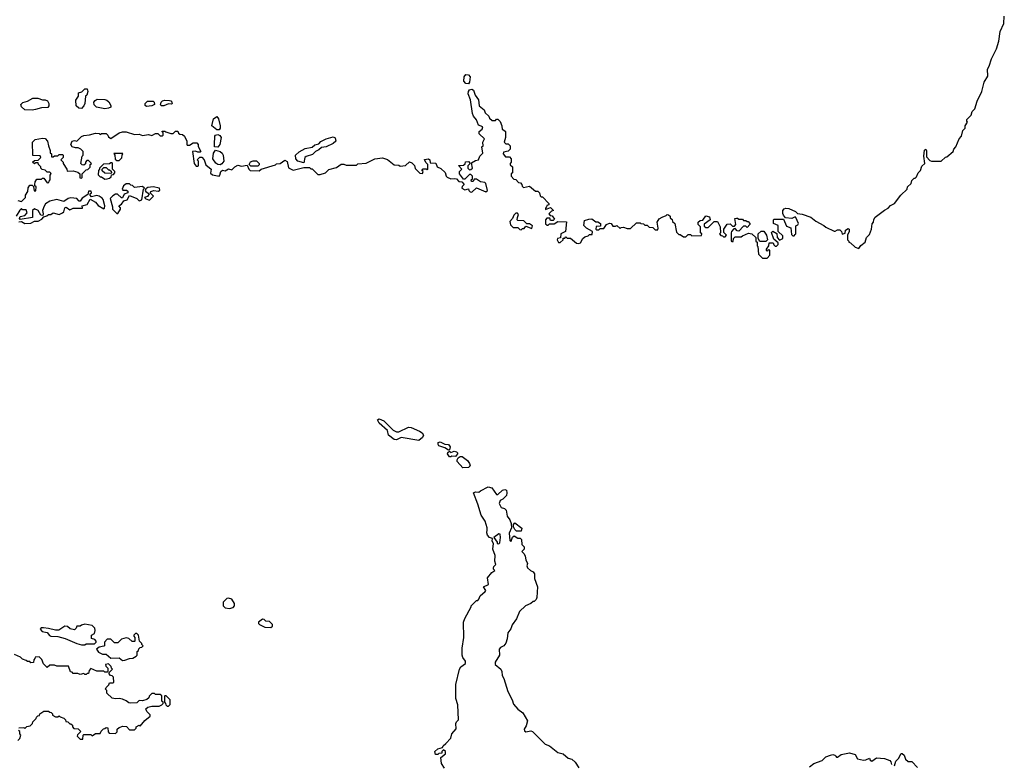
# Model space of a CAD drawing. Extents: x 2386423 to 2568864, y 578392 to 761999.
# Tile 438 of 454: x 2515270 to 2523642, y 725307 to 731636. Entities that reach past the tile are written whole.
import ezdxf

# ---------------------------------------------------------------- set-up
doc = ezdxf.new("R2010")
doc.units = 0

msp = doc.modelspace()

# ---------------------------------------------------------------- linework, layer by layer
at = {"layer": '0CON05XD'}
for points in [[(2522973.9, 730536.1), (2522982, 730525), (2522982, 730472), (2523010.5, 730440.5), (2523024.4, 730434.4), (2523107, 730433), (2523141.7, 730468.3), (2523155, 730470), (2523207.5, 730515), (2523213, 730537), (2523230, 730555), (2523260, 730625), (2523277.5, 730645), (2523290, 730695), (2523310, 730715), (2523310, 730735), (2523330, 730765), (2523323, 730773), (2523323, 730787), (2523360, 730825), (2523370, 730855), (2523391.7, 730878.3), (2523412.5, 730945), (2523452.5, 731025), (2523472.5, 731105), (2523502.5, 731155), (2523500, 731215), (2523515, 731240), (2523532.5, 731305), (2523575, 731390), (2523596.2, 731455), (2523607.5, 731535), (2523637.5, 731605), (2523642.5, 731665)], [(2519085, 731090), (2519064.2, 731094.2), (2519048, 731115), (2519049.7, 731150.3), (2519065, 731170), (2519087.6, 731167.6), (2519099.7, 731149.7), (2519094.1, 731105.9), (2519085, 731090)], [(2515795, 730882.5), (2515773.3, 730883.3), (2515750, 730905), (2515748.3, 730951.7), (2515770, 730985), (2515770, 731015), (2515797, 731023), (2515825, 731050), (2515845, 731050), (2515850, 731025), (2515840, 730995), (2515830, 730985), (2515823.3, 730925), (2515816.2, 730903.8), (2515795, 730882.5)], [(2517100, 730385), (2517125, 730400), (2517155, 730390), (2517205, 730400), (2517217.5, 730365), (2517230, 730355), (2517305, 730352.5), (2517323, 730367), (2517445, 730402.5), (2517455, 730410), (2517485, 730413.3), (2517525, 730442.5), (2517545, 730430), (2517557, 730377), (2517595, 730357.5), (2517685, 730380), (2517735, 730380), (2517745, 730370), (2517758.3, 730368.3), (2517805, 730320), (2517825, 730320), (2517870, 730335), (2517898.3, 730361.7), (2517965, 730380), (2518003, 730407), (2518025, 730407.5), (2518045, 730400), (2518135, 730400), (2518145, 730410), (2518215, 730417.5), (2518290, 730455), (2518355, 730462.5), (2518398.3, 730448.3), (2518453, 730403), (2518495, 730400), (2518505, 730390), (2518551.7, 730398.3), (2518585, 730427.5), (2518605, 730420), (2518628.3, 730398.3), (2518631.7, 730371.7), (2518671.7, 730331.7), (2518695, 730330), (2518700, 730345), (2518690, 730355), (2518701.7, 730368.3), (2518725, 730370), (2518735, 730360), (2518740, 730365), (2518740, 730405), (2518723, 730423), (2518712.5, 730447.5), (2518745, 730452.5), (2518756.7, 730445), (2518760, 730420), (2518807.5, 730417.5), (2518820, 730385), (2518852.3, 730372.3), (2518888, 730338), (2518896.7, 730305), (2518905, 730296.7), (2518935, 730283.3), (2518965, 730287.5), (2518985, 730282.5), (2519005, 730260), (2519028.3, 730258.3), (2519050, 730235), (2519031.7, 730218.3), (2519030, 730205), (2519055, 730190), (2519085, 730200), (2519090, 730185), (2519101.7, 730171.7), (2519115, 730170), (2519155, 730207.5), (2519235, 730172.5), (2519247.5, 730185), (2519232.5, 730245), (2519225, 730252.5), (2519188.3, 730258.3), (2519155, 730280), (2519135, 730280), (2519125, 730260), (2519111.7, 730261.7), (2519110, 730275), (2519120, 730285), (2519120, 730305), (2519105, 730320), (2519095, 730320), (2519055, 730280), (2519045, 730280), (2519010, 730325), (2519010, 730345), (2519030, 730365), (2519001.7, 730398.3), (2519045, 730400), (2519058.3, 730411.7), (2519061.7, 730428.3), (2519085, 730430), (2519100, 730415), (2519080, 730395), (2519080, 730375), (2519095, 730360), (2519107, 730363), (2519120, 730375), (2519111.7, 730418.3), (2519145, 730440), (2519170, 730445), (2519183, 730477), (2519207, 730503), (2519200, 730555), (2519210, 730565), (2519207.5, 730595), (2519222.5, 730625), (2519177, 730667), (2519177.5, 730685), (2519203.6, 730706.4), (2519207.5, 730725), (2519170.8, 730740.8), (2519155.7, 730785.7), (2519130, 730815), (2519120.3, 730840.3), (2519103.8, 730955), (2519084.2, 731005), (2519085.8, 731025), (2519095, 731038.8), (2519115, 731046.7), (2519127.5, 731037.5), (2519143.9, 730993.9), (2519172.5, 730955), (2519177.5, 730905), (2519218.8, 730868.8), (2519227.5, 730845), (2519260, 730815), (2519265, 730800), (2519288.3, 730778.3), (2519315, 730780), (2519325, 730790), (2519335, 730790), (2519355, 730770), (2519370, 730735), (2519371.7, 730701.7), (2519385, 730700), (2519400, 730685), (2519400, 730635), (2519390, 730595), (2519405, 730580), (2519425, 730580), (2519435, 730570), (2519440, 730565), (2519440, 730535), (2519425, 730520), (2519385, 730510), (2519382.5, 730495), (2519401.7, 730471.7), (2519435, 730470), (2519450, 730455), (2519450, 730425), (2519440, 730415), (2519441.7, 730401.7), (2519460, 730385), (2519460, 730335), (2519450, 730325), (2519450, 730305), (2519471.7, 730281.7), (2519488.3, 730278.3), (2519511.7, 730251.7), (2519528.3, 730248.3), (2519540, 730235), (2519541.7, 730221.7), (2519555, 730210), (2519605, 730220), (2519655, 730180), (2519675, 730180), (2519690, 730165), (2519695, 730140), (2519705, 730130), (2519715, 730130), (2519770, 730075), (2519768.3, 730061.7), (2519751.7, 730058.3), (2519750, 730045), (2519740, 730035), (2519741.7, 730021.7), (2519785, 730040), (2519810, 730015), (2519791.7, 730008.3), (2519770, 729985), (2519781.7, 729971.7), (2519798.3, 729968.3), (2519818.3, 729941.7), (2519805, 729930), (2519785, 729930), (2519778.3, 729948.3), (2519751.7, 729948.3), (2519740, 729935), (2519741.7, 729901.7), (2519755, 729890), (2519765, 729890), (2519775, 729900), (2519815, 729900), (2519845, 729920), (2519918.3, 729918.3), (2519912.5, 729835), (2519872.5, 729815), (2519867.5, 729782.5), (2519843.3, 729776.7), (2519840, 729765), (2519853, 729743), (2519865, 729742.5), (2519890, 729765), (2519891.7, 729778.3), (2519905, 729780), (2519915, 729790), (2519925, 729780), (2519955, 729780), (2520005, 729737.5), (2520025, 729732.5), (2520039.3, 729740.7), (2520057.5, 729775), (2520075, 729790), (2520105, 729800), (2520115, 729810), (2520138.3, 729811.7), (2520140, 729835), (2520090, 729865), (2520068.3, 729888.3), (2520071.7, 729928.3), (2520108.3, 729941.7), (2520135, 729942.5), (2520168.3, 729918.3), (2520187, 729917), (2520210, 729905), (2520208.3, 729881.7), (2520171.7, 729878.3), (2520170, 729855), (2520175, 729850), (2520195, 729850), (2520205, 729860), (2520238.3, 729861.7), (2520260, 729895), (2520285, 729907.5), (2520300, 729905), (2520315, 729880), (2520335, 729880), (2520348.3, 729888.3), (2520375, 729860), (2520385, 729870), (2520405, 729872.5), (2520435, 729860), (2520465, 729860), (2520515, 729910), (2520545, 729910), (2520553, 729903), (2520575, 729900), (2520585, 729890), (2520605, 729890), (2520623, 729873), (2520655, 729870), (2520675, 729850), (2520695, 729850), (2520700, 729865), (2520690, 729915), (2520707, 729943), (2520733.3, 729956.7), (2520768.3, 729971.7), (2520775, 729980), (2520788.3, 729978.3), (2520800, 729965), (2520801.7, 729951.7), (2520818.3, 729938.3), (2520821.7, 729921.7), (2520840, 729905), (2520855, 729830), (2520875, 729810), (2520885, 729810), (2520915, 729790), (2520935, 729790), (2520955, 729810), (2520975, 729810), (2520985, 729800), (2521068.3, 729801.7), (2521070, 729815), (2521060, 729825), (2521060, 729875), (2521040, 729895), (2521040, 729915), (2521055, 729930), (2521078.3, 729931.7), (2521105, 729970), (2521135, 729960), (2521140, 729935), (2521091.7, 729898.3), (2521091.7, 729881.7), (2521105, 729870), (2521125, 729870), (2521175, 729920), (2521205, 729920), (2521227.5, 729875), (2521230, 729825), (2521220, 729815), (2521231.7, 729801.7), (2521245, 729800), (2521255, 729790), (2521268.3, 729791.7), (2521280, 729805), (2521258.3, 729828.3), (2521257.5, 729855), (2521285, 729897.5), (2521311.7, 729901.7), (2521331.7, 729881.7), (2521348.3, 729881.7), (2521360, 729895), (2521350, 729945), (2521365, 729950), (2521375, 729950), (2521385, 729940), (2521415, 729940), (2521425, 729930), (2521445, 729930), (2521455, 729920), (2521465, 729920), (2521480, 729905), (2521480, 729895), (2521455, 729870), (2521445, 729880), (2521425, 729880), (2521385, 729840), (2521371.7, 729841.7), (2521355, 729860), (2521341.7, 729858.3), (2521323, 729837), (2521320, 729825), (2521320, 729755), (2521325, 729750), (2521338.3, 729751.7), (2521340, 729775), (2521355, 729790), (2521405, 729790), (2521415, 729800), (2521468.3, 729821.7), (2521497, 729817), (2521530, 729785), (2521530, 729755), (2521540, 729745), (2521540, 729715), (2521547.5, 729707.5), (2521553, 729643), (2521585, 729610), (2521625, 729610), (2521650, 729635), (2521648.3, 729678.3), (2521635, 729680), (2521625, 729670), (2521620, 729675), (2521620, 729685), (2521640, 729715), (2521641.7, 729738.3), (2521678.3, 729738.3), (2521681.7, 729721.7), (2521695, 729710), (2521705, 729710), (2521720, 729725), (2521718.3, 729738.3), (2521681.7, 729771.7), (2521661.7, 729828.3), (2521675, 729837.5), (2521708.3, 729818.3), (2521710, 729785), (2521731.7, 729761.7), (2521760, 729775), (2521758.3, 729798.3), (2521720, 729835), (2521718.3, 729888.3), (2521680, 729905), (2521680, 729935), (2521685, 729940), (2521765, 729940), (2521790.7, 729880.7), (2521828.3, 729868.3), (2521831.7, 729811.7), (2521845, 729800), (2521855, 729800), (2521865, 729810), (2521870, 729815), (2521870, 729885), (2521886.4, 729893.6), (2521892.5, 729905), (2521870, 729955), (2521865, 729960), (2521835, 729947.5), (2521783, 729953), (2521763.8, 729973.8), (2521758.8, 729988.8), (2521760, 730015), (2521770.6, 730029.4), (2521785, 730034.2), (2521811.2, 730031.2), (2521867, 730007), (2521885, 729990), (2521925, 729982.5), (2521997, 729957), (2522040, 729925), (2522108.3, 729888.3), (2522125, 729872.5), (2522195, 729837.5), (2522205, 729837.5), (2522225, 729851.2), (2522245, 729850), (2522257.5, 729835), (2522263, 729813), (2522288.3, 729821.7), (2522291.7, 729848.3), (2522315, 729862.5), (2522322.5, 729855), (2522323, 729837), (2522310, 729805), (2522310, 729765), (2522320, 729755), (2522320, 729745), (2522335, 729740), (2522375, 729702.5), (2522405, 729690), (2522423.6, 729716.4), (2522460, 729745), (2522470, 729785), (2522495, 729810), (2522512.5, 729855), (2522518.3, 729901.7), (2522530, 729915), (2522533, 729937), (2522543.6, 729956.4), (2522625, 730017.5), (2522656.1, 730033.9), (2522675, 730057.5), (2522710, 730075), (2522762.5, 730145), (2522817.5, 730195), (2522820, 730215), (2522850, 730245), (2522855, 730270), (2522875, 730290), (2522885, 730290), (2522895, 730300), (2522910, 730335), (2522930, 730355), (2522940, 730390), (2522967, 730413), (2522958.8, 730475), (2522963.2, 730526.8), (2522973.9, 730536.1)], [(2515375, 730866.7), (2515315, 730871.2), (2515284.2, 730894.2), (2515280, 730915), (2515297.3, 730932.7), (2515335.9, 730944.1), (2515380.7, 730969.3), (2515425, 730970), (2515465, 730953.8), (2515486.4, 730956.4), (2515506.4, 730946.4), (2515517.5, 730925), (2515517.5, 730905), (2515509.3, 730890.7), (2515455, 730888), (2515405, 730873.3), (2515375, 730866.7)], [(2515995, 730880), (2515922.3, 730892.3), (2515902, 730912), (2515900, 730935), (2515910.5, 730949.5), (2515929.3, 730960.7), (2515995, 730958), (2516012, 730952), (2516028.3, 730938.3), (2516046.4, 730906.4), (2516046.4, 730893.6), (2516025, 730883.3), (2515995, 730880)], [(2516348.3, 730898.3), (2516336.7, 730906.7), (2516338, 730925), (2516355.8, 730944.2), (2516403.9, 730943.9), (2516413.3, 730935), (2516417.5, 730915), (2516395, 730903.8), (2516348.3, 730898.3)], [(2516495, 730903.3), (2516473.8, 730903.8), (2516467.5, 730915), (2516473.8, 730935), (2516485, 730946), (2516505, 730952), (2516545, 730948.8), (2516555.8, 730945.8), (2516563.3, 730935), (2516566.2, 730925), (2516560.7, 730919.3), (2516535, 730920), (2516495, 730903.3)], [(2516965, 730700), (2516945, 730700.8), (2516903.8, 730735), (2516919.2, 730795), (2516945, 730812.5), (2516959.5, 730795), (2516975.6, 730735), (2516975.6, 730714.4), (2516965, 730700)], [(2515255, 730100), (2515285, 730090), (2515320, 730125), (2515320, 730145), (2515340, 730175), (2515343, 730207), (2515355, 730230), (2515375, 730230), (2515388.3, 730218.3), (2515391.7, 730181.7), (2515408.3, 730181.7), (2515410, 730215), (2515400, 730225), (2515400, 730235), (2515403, 730257), (2515415, 730280), (2515455, 730280), (2515465, 730290), (2515475, 730290), (2515505, 730250), (2515518.3, 730251.7), (2515520, 730265), (2515530, 730275), (2515530, 730315), (2515538.3, 730328.3), (2515525, 730340), (2515505, 730340), (2515487, 730357), (2515461.7, 730361.7), (2515450, 730375), (2515450, 730385), (2515430, 730405), (2515428.3, 730418.3), (2515405, 730420), (2515395, 730410), (2515380, 730425), (2515395, 730440), (2515428.3, 730441.7), (2515450, 730465), (2515445, 730480), (2515381.7, 730481.7), (2515380, 730595), (2515403, 730617), (2515465, 730630), (2515486.1, 730626.1), (2515507.5, 730605), (2515513.9, 730563.9), (2515530, 730525), (2515530, 730505), (2515540, 730495), (2515541.7, 730471.7), (2515555, 730470), (2515565, 730480), (2515595, 730480), (2515605, 730490), (2515635, 730490), (2515640, 730485), (2515640, 730465), (2515620, 730445), (2515640, 730425), (2515640, 730415), (2515670, 730365), (2515675, 730350), (2515725, 730352.5), (2515765, 730340), (2515780, 730325), (2515781.7, 730291.7), (2515795, 730290), (2515800, 730295), (2515800, 730325), (2515835, 730360), (2515848.3, 730361.7), (2515868.3, 730381.7), (2515870, 730405), (2515880, 730415), (2515855, 730440), (2515841.7, 730438.3), (2515830, 730425), (2515828.3, 730411.7), (2515815, 730400), (2515801.7, 730401.7), (2515790, 730415), (2515800, 730475), (2515810, 730485), (2515810, 730515), (2515790, 730535), (2515767, 730547), (2515745, 730546.7), (2515716.4, 730556.4), (2515706.2, 730575), (2515717.5, 730602.5), (2515735, 730608.8), (2515757, 730603), (2515795, 730642.5), (2515815, 730653.3), (2515865, 730657.5), (2515915, 730672.5), (2515945, 730670), (2515955, 730660), (2515965, 730670), (2516005, 730670), (2516020, 730655), (2516025, 730640), (2516045, 730627.5), (2516116.4, 730673.6), (2516145, 730683.3), (2516175, 730683.3), (2516245, 730660), (2516285, 730662.5), (2516315, 730652.5), (2516365, 730660), (2516395, 730652.5), (2516425, 730670), (2516445, 730670), (2516465, 730650), (2516485, 730650), (2516490, 730655), (2516490, 730675), (2516480, 730685), (2516485, 730690), (2516505, 730690), (2516512.5, 730682.5), (2516555, 730670), (2516575, 730670), (2516595, 730690), (2516615, 730690), (2516621.7, 730671.7), (2516633, 730663), (2516655, 730660), (2516670, 730645), (2516690, 730605), (2516690, 730575), (2516695, 730570), (2516715, 730570), (2516745, 730590), (2516775, 730590), (2516787.5, 730575), (2516788.3, 730558.3), (2516810, 730515), (2516805, 730510), (2516785, 730510), (2516765, 730520), (2516740, 730515), (2516753, 730413), (2516771.7, 730391.7), (2516785, 730390), (2516790, 730395), (2516790, 730435), (2516780, 730445), (2516801.7, 730468.3), (2516818.3, 730468.3), (2516840, 730445), (2516851.7, 730401.7), (2516897, 730367), (2516892.5, 730332.5), (2516908.3, 730318.3), (2516965, 730307.5), (2516972.5, 730315), (2516980, 730345), (2516993.9, 730356.1), (2517017, 730353), (2517045, 730370), (2517075, 730360), (2517100, 730385)], [(2516955, 730554), (2516926.7, 730556.7), (2516925.8, 730575), (2516928.8, 730645), (2516935.8, 730654.2), (2516955, 730660), (2516971.4, 730651.4), (2516982, 730635), (2516972, 730575), (2516955, 730554)], [(2517685, 730420), (2517635, 730434.3), (2517619.4, 730455), (2517616.4, 730483.6), (2517645.9, 730514.1), (2517697.5, 730542.5), (2517757.7, 730552.3), (2517778.8, 730571.2), (2517815, 730581.2), (2517829.7, 730600.3), (2517875, 730624.3), (2517935, 730640), (2517951.7, 730631.7), (2517958.8, 730605), (2517935.8, 730584.2), (2517875, 730556), (2517835, 730551.2), (2517815, 730528.8), (2517785, 730516.7), (2517759.7, 730490.3), (2517705, 730474), (2517696, 730465), (2517685, 730420)], [(2516975, 730403.8), (2516955, 730406), (2516937, 730417), (2516913, 730453), (2516917.7, 730502.3), (2516933.6, 730526.4), (2516975.7, 730515.7), (2516992.5, 730502.5), (2517001.2, 730485), (2517007, 730433), (2516990, 730410), (2516975, 730403.8)], [(2515995, 730280), (2516015, 730282.5), (2516035, 730290), (2516048.3, 730301.7), (2516051.7, 730318.3), (2516068.3, 730321.7), (2516080, 730335), (2516080, 730345), (2516060, 730365), (2516060, 730415), (2516055, 730420), (2516045, 730420), (2516035, 730410), (2515981.7, 730408.3), (2515950, 730375), (2515950, 730365), (2515940, 730355), (2515938.3, 730318.3), (2515955, 730300), (2515965, 730300), (2515995, 730280)], [(2516115, 730440), (2516138.3, 730461.7), (2516140, 730485), (2516148.3, 730498.3), (2516071.7, 730498.3), (2516080, 730485), (2516081.7, 730451.7), (2516095, 730440), (2516115, 730440)], [(2517295, 730390), (2517235, 730392.5), (2517220, 730405), (2517233, 730427), (2517255, 730437.5), (2517285, 730437.5), (2517307.5, 730415), (2517307, 730403), (2517295, 730390)], [(2516045, 730330), (2515993, 730333), (2515971.7, 730351.7), (2515970, 730365), (2515985, 730380), (2516005, 730380), (2516025, 730360), (2516035, 730360), (2516048.3, 730348.3), (2516050, 730335), (2516045, 730330)], [(2515263, 729917), (2515285, 729920), (2515315, 729902.5), (2515365, 729907.5), (2515395, 729922.5), (2515425.7, 729924.3), (2515458.8, 729941.2), (2515475, 729960), (2515501.7, 729968.3), (2515515, 729980), (2515535, 729980), (2515555, 729993.3), (2515605, 729981.2), (2515635, 729993.8), (2515645, 730002.5), (2515653.3, 730036.7), (2515659.5, 730040.5), (2515665, 730042), (2515695, 730020), (2515725.5, 730035.5), (2515805, 730033.3), (2515800, 730055), (2515844.1, 730065.9), (2515868.3, 730111.7), (2515915, 730085.8), (2515937.8, 730057.8), (2515985, 730027.5), (2515992.5, 730035), (2515993.3, 730055), (2515978.8, 730108.8), (2515970, 730120), (2515945, 730137.5), (2515925, 730142.5), (2515881.7, 730131.7), (2515870, 730145), (2515870, 730155), (2515880, 730165), (2515878.3, 730178.3), (2515855, 730180), (2515848.3, 730151.7), (2515802, 730118), (2515785, 730092.5), (2515775, 730092.5), (2515755, 730116.2), (2515705, 730122), (2515682.3, 730117.7), (2515645, 730090), (2515585, 730108), (2515526.7, 730093.3), (2515490, 730070), (2515477.7, 730052.3), (2515463.3, 730015), (2515470, 729985), (2515467, 729973), (2515450, 729975), (2515427.5, 730015), (2515395, 730027.5), (2515380, 730015), (2515380, 729955), (2515275, 729937.5), (2515267.5, 729945), (2515275, 729962.5), (2515315, 729973.3), (2515333.8, 729995), (2515325, 730020), (2515295, 730020), (2515285, 730030), (2515271.7, 730018.3), (2515240, 729965)], [(2516105, 729990), (2516126.7, 730026.7), (2516127, 730037), (2516112.5, 730055), (2516135, 730067.5), (2516155, 730097.5), (2516185, 730106), (2516205, 730142.5), (2516266.7, 730116.7), (2516285, 730097.5), (2516310, 730105), (2516322.5, 730195), (2516330, 730205), (2516315, 730217.5), (2516245, 730210), (2516228.3, 730228.3), (2516215, 730230), (2516205, 730240), (2516175, 730240), (2516152.5, 730225), (2516142.5, 730195), (2516148.3, 730188.3), (2516177.5, 730187.5), (2516188.3, 730178.3), (2516190, 730165), (2516157, 730153), (2516145, 730122.5), (2516135, 730122.5), (2516103, 730153), (2516085, 730153.3), (2516061.4, 730138.6), (2516040, 730115), (2516060, 730045), (2516060, 730025), (2516095, 729990), (2516105, 729990)], [(2516375, 730102.5), (2516407.5, 730135), (2516380, 730165), (2516387.5, 730175), (2516406.4, 730183.6), (2516451.7, 730178.3), (2516461.7, 730188.3), (2516460, 730205), (2516405, 730216.7), (2516360.7, 730209.3), (2516341.7, 730198.3), (2516337.5, 730185), (2516342.5, 730175), (2516370, 730155), (2516356.1, 730133.9), (2516330, 730125), (2516343, 730113), (2516375, 730102.5)], [(2519535, 729850), (2519545, 729860), (2519558.3, 729861.7), (2519575, 729880), (2519625, 729860), (2519630, 729885), (2519605, 729900), (2519581.7, 729901.7), (2519557, 729927), (2519505, 729930), (2519500, 729935), (2519502.5, 729955), (2519511.7, 729981.7), (2519501.7, 729991.7), (2519488.3, 729991.7), (2519472.5, 729975), (2519460, 729945), (2519438.3, 729921.7), (2519443, 729893), (2519465, 729870), (2519505, 729870), (2519521.7, 729851.7), (2519535, 729850)], [(2521615, 729750), (2521565, 729750), (2521550, 729775), (2521550, 729815), (2521575, 729840), (2521598.3, 729838.3), (2521620, 729805), (2521630, 729765), (2521615, 729750)], [(2518665, 728060), (2518515, 728083.8), (2518475, 728066), (2518455, 728068), (2518407.5, 728105), (2518397.5, 728145), (2518327, 728207), (2518312.5, 728235), (2518327.5, 728242.5), (2518365, 728226.2), (2518446.9, 728146.9), (2518475, 728132.5), (2518495, 728132), (2518575, 728172.5), (2518598.7, 728168.7), (2518668.5, 728138.5), (2518693.2, 728123.2), (2518704, 728105), (2518696, 728084), (2518665, 728060)], [(2518915, 727977.5), (2518885, 727998), (2518835, 728014), (2518827.5, 728025), (2518828, 728042), (2518845, 728049.2), (2518885, 728029.2), (2518915.6, 728025.6), (2518930, 728005), (2518925, 727980), (2518915, 727977.5)], [(2518935, 727920), (2518925, 727921.2), (2518908.8, 727945), (2518911.7, 727958.3), (2518925, 727970), (2518935, 727957.5), (2518965, 727968.8), (2518984.2, 727964.2), (2518993.8, 727955), (2518994, 727945), (2518975, 727923.8), (2518945, 727927.5), (2518935, 727920)], [(2519037.5, 727827.5), (2518990.6, 727880.6), (2518989.2, 727895), (2518998.6, 727911.4), (2519015, 727922), (2519032.7, 727922.7), (2519078.1, 727888.1), (2519096.2, 727865), (2519100, 727845), (2519085, 727830), (2519037.5, 727827.5)], [(2518882.5, 725275), (2518857.5, 725315), (2518850, 725365), (2518890, 725395), (2518890, 725415), (2518875, 725430), (2518860, 725415), (2518858.3, 725401.7), (2518835, 725400), (2518825, 725390), (2518805, 725390), (2518800, 725415), (2518825, 725437.5), (2518865, 725450), (2518870, 725465), (2518895, 725482.5), (2518935, 725530), (2518943.9, 725566.1), (2518981.7, 725608.3), (2518980, 725655), (2518983, 725667), (2519000, 725685), (2518997, 725813), (2518977.5, 725865), (2518980, 725985), (2519010, 726115), (2519022.5, 726135), (2519060, 726165), (2519060, 726185), (2519037.5, 726215), (2519032.5, 726235), (2519033.3, 726295), (2519046.7, 726385), (2519042.5, 726515), (2519053.8, 726546.2), (2519110, 726645), (2519110, 726655), (2519155, 726700), (2519165, 726700), (2519175, 726710), (2519185, 726740), (2519226.7, 726775), (2519232.5, 726785), (2519213.3, 726815), (2519257.5, 726835), (2519248.3, 726891.7), (2519283.6, 726936.4), (2519310, 726955), (2519300, 726965), (2519300, 726975), (2519303, 726987), (2519320, 727005), (2519310, 727035), (2519311.7, 727081.7), (2519293.3, 727135), (2519300, 727185), (2519287.5, 727205), (2519290, 727225), (2519265, 727236), (2519248.6, 727255), (2519242.9, 727275), (2519245, 727300), (2519246.4, 727316.4), (2519227.5, 727375), (2519193.3, 727425), (2519167, 727517), (2519130, 727615), (2519145, 727622.5), (2519175, 727620), (2519187.7, 727632.3), (2519255, 727666.7), (2519285, 727657.5), (2519325, 727600), (2519335, 727600), (2519375, 727637.5), (2519395, 727642.5), (2519408.3, 727638.3), (2519413.3, 727615), (2519408.3, 727591.7), (2519379.3, 727560.7), (2519355, 727550), (2519348, 727525), (2519365, 727491.2), (2519392.5, 727482.5), (2519407, 727467), (2519414.2, 727415), (2519437.5, 727385), (2519450, 727355), (2519451.7, 727318.3), (2519431.7, 727271.7), (2519438.3, 727208.3), (2519445, 727200), (2519450, 727205), (2519461.7, 727238.3), (2519475, 727250), (2519505, 727230), (2519525, 727230), (2519538.3, 727218.3), (2519540, 727175), (2519560, 727155), (2519560, 727135), (2519540, 727115), (2519560, 727095), (2519567, 727077), (2519572.5, 727045), (2519586.7, 727015), (2519582.5, 726995), (2519588.3, 726978.3), (2519613.6, 726953.6), (2519635, 726942.5), (2519646.7, 726925), (2519646.7, 726885), (2519672.5, 726815), (2519667.5, 726725), (2519661.7, 726708.3), (2519645, 726690), (2519635, 726690), (2519617, 726673), (2519570, 726655), (2519520, 726605), (2519495, 726542.5), (2519456.4, 726493.6), (2519447.5, 726457.5)], [(2519535, 727290), (2519495, 727290), (2519481.7, 727301.7), (2519470, 727325), (2519470, 727345), (2519481.7, 727358.3), (2519540, 727315), (2519535, 727290)], [(2519345, 727180), (2519351.7, 727188.3), (2519359.2, 727235), (2519355, 727262.5), (2519345, 727266.7), (2519302.5, 727235), (2519330, 727195), (2519330, 727185), (2519345, 727180)], [(2517055, 726632.5), (2517085, 726640), (2517097, 726653), (2517097, 726673), (2517075, 726710), (2517045, 726720), (2517030, 726715), (2517000, 726685), (2517000, 726655), (2517018.3, 726638.3), (2517055, 726632.5)], [(2515825, 726322.5), (2515835, 726330), (2515905, 726330), (2515920, 726345), (2515920, 726355), (2515908.3, 726368.3), (2515880, 726375), (2515880, 726405), (2515905, 726420), (2515912.5, 726445), (2515910, 726465), (2515885, 726486.7), (2515825, 726497.5), (2515795, 726490), (2515785, 726480), (2515755, 726480), (2515750, 726465), (2515735, 726450), (2515698.3, 726458.3), (2515677, 726477), (2515655, 726482.5), (2515603, 726447), (2515575, 726446.7), (2515515, 726462.5), (2515473.6, 726466.4), (2515453.6, 726466.4), (2515443, 726457), (2515460, 726435), (2515505, 726427.5), (2515522.9, 726402.9), (2515535, 726396), (2515595, 726393.3), (2515657, 726377), (2515755, 726333.3), (2515795, 726322.5), (2515825, 726322.5)], [(2517405, 726470), (2517418.3, 726481.7), (2517420, 726495), (2517395, 726520), (2517363, 726523), (2517348.3, 726538.3), (2517335, 726540), (2517300, 726515), (2517300, 726505), (2517310, 726495), (2517355, 726472.5), (2517405, 726470)], [(2516145, 726190), (2516165, 726192.5), (2516203.6, 726206.4), (2516231.7, 726208.3), (2516260, 726225), (2516270, 726235), (2516270, 726265), (2516280, 726275), (2516281.7, 726288.3), (2516295, 726300), (2516308.3, 726301.7), (2516320, 726315), (2516310, 726325), (2516310, 726335), (2516287.5, 726355), (2516280, 726405), (2516265, 726420), (2516255, 726420), (2516240, 726405), (2516240, 726395), (2516250, 726385), (2516250, 726355), (2516245, 726350), (2516225, 726350), (2516197, 726377), (2516175, 726382.5), (2516135, 726370), (2516105, 726340), (2516075, 726340), (2516045, 726370), (2516015, 726370), (2515990, 726345), (2515990, 726315), (2515985, 726310), (2515945, 726302.5), (2515923.6, 726286.4), (2515938.8, 726258.8), (2515975, 726242.5), (2516005, 726242.5), (2516045, 726210), (2516115, 726212.5), (2516145, 726190)], [(2519447.5, 726457.5), (2519420, 726425), (2519416.1, 726373.9), (2519403.6, 726336.4), (2519387.5, 726315), (2519359.3, 726300.7), (2519347.5, 726285), (2519350, 726235), (2519313.8, 726175), (2519313.3, 726155), (2519360, 726115), (2519370, 726095), (2519373, 726063), (2519387.5, 726035), (2519420, 725925), (2519457.5, 725855), (2519469.3, 725819.3), (2519507, 725777), (2519547.5, 725745), (2519587, 725677), (2519576.7, 725635), (2519560, 725605), (2519561.2, 725591.2), (2519575, 725583.8), (2519615, 725592.5), (2519630, 725585), (2519737.7, 725477.7), (2519775, 725463.3), (2519845, 725406.7), (2519890, 725395), (2519935, 725360), (2519965, 725350), (2519993.9, 725323.9), (2520025, 725276.7)], [(2515261.7, 725618.3), (2515305, 725620), (2515315, 725610), (2515331.7, 725628.3), (2515360, 725635), (2515380, 725655), (2515381.7, 725668.3), (2515410, 725695), (2515411.7, 725708.3), (2515425, 725720), (2515438.3, 725721.7), (2515440, 725735), (2515475, 725760), (2515515, 725760), (2515525, 725750), (2515538.3, 725748.3), (2515550, 725735), (2515550, 725725), (2515575, 725710), (2515595, 725710), (2515605, 725720), (2515615, 725710), (2515645, 725700), (2515660, 725685), (2515661.7, 725671.7), (2515678.3, 725668.3), (2515695, 725650), (2515705, 725650), (2515718.3, 725638.3), (2515720, 725625), (2515731.7, 725611.7), (2515768.3, 725608.3), (2515790, 725585), (2515761.7, 725558.3), (2515760, 725545), (2515785, 725520), (2515808.3, 725521.7), (2515810, 725555), (2515815, 725560), (2515875, 725560), (2515885, 725550), (2515915, 725570), (2515955, 725570), (2515961.7, 725588.3), (2515981.7, 725608.3), (2515995, 725610), (2516005, 725620), (2516018.3, 725618.3), (2516023, 725583), (2516031.7, 725571.7), (2516085, 725570), (2516098.3, 725581.7), (2516100, 725605), (2516115, 725620), (2516148.3, 725631.7), (2516177, 725627), (2516205, 725600), (2516245, 725600), (2516260, 725615), (2516260, 725625), (2516285, 725640), (2516295, 725630), (2516335, 725680), (2516380, 725715), (2516378.3, 725728.3), (2516350, 725755), (2516341.7, 725778.3), (2516358.3, 725791.7), (2516395, 725800), (2516455, 725800), (2516478.3, 725811.7), (2516490, 725825), (2516490, 725835), (2516480, 725845), (2516478.3, 725888.3), (2516465, 725900), (2516425, 725900), (2516415, 725910), (2516395, 725910), (2516370, 725885), (2516368.3, 725871.7), (2516351.7, 725858.3), (2516315, 725847.5), (2516285, 725850), (2516265, 725830), (2516215, 725827.5), (2516198.3, 725828.3), (2516175, 725847.5), (2516145, 725860), (2516115, 725867.5), (2516085, 725862.5), (2516055, 725870), (2516011.7, 725911.7), (2516010, 725935), (2516000, 725945), (2516005, 725960), (2516028.3, 725981.7), (2516035, 726000), (2516065, 726000), (2516070, 726005), (2516068.3, 726048.3), (2516055, 726060), (2516041.7, 726061.7), (2516030, 726075), (2516031.7, 726088.3), (2516060, 726115), (2516050, 726125), (2516048.3, 726138.3), (2516025, 726160), (2516000, 726155), (2516001.7, 726141.7), (2516020, 726125), (2516020, 726095), (2516015, 726090), (2515995, 726090), (2515985, 726100), (2515925, 726100), (2515875, 726120), (2515860, 726105), (2515855, 726080), (2515845, 726080), (2515835, 726070), (2515825, 726070), (2515815, 726080), (2515785, 726070), (2515765, 726080), (2515725, 726080), (2515715, 726090), (2515701.7, 726091.7), (2515685, 726140), (2515585, 726140), (2515565, 726150), (2515525, 726150), (2515505, 726130), (2515471.7, 726161.7), (2515458.3, 726198.3), (2515435, 726220), (2515401.7, 726218.3), (2515400, 726205), (2515390, 726195), (2515388.3, 726171.7), (2515365, 726170), (2515355, 726180), (2515335, 726180), (2515325, 726190), (2515295, 726200), (2515277, 726217), (2515225, 726240)], [(2516535, 725800), (2516550, 725815), (2516550, 725855), (2516515, 725890), (2516505, 725890), (2516500, 725885), (2516500, 725835), (2516510, 725825), (2516511.7, 725811.7), (2516525, 725800), (2516535, 725800)], [(2515255, 725510), (2515270, 725525), (2515280, 725555), (2515270, 725565), (2515270, 725585), (2515260, 725595)], [(2521985, 725286.7), (2522022.5, 725315), (2522095, 725340), (2522125, 725370), (2522165, 725386), (2522185, 725391.2), (2522202.5, 725385), (2522210, 725375), (2522215, 725367.5), (2522225, 725367.5), (2522255, 725390), (2522325, 725404), (2522375, 725390), (2522393.9, 725353.9), (2522445, 725342), (2522466.4, 725343.6), (2522495, 725360), (2522501.7, 725341.7), (2522515, 725332.5), (2522555, 725363.3), (2522625, 725357.5), (2522668.3, 725338.3), (2522677.7, 725327.7), (2522683.8, 725305)], [(2522710, 725295), (2522720, 725335), (2522742.3, 725357.7), (2522765, 725400), (2522775, 725400), (2522790, 725385), (2522801.7, 725351.7), (2522825, 725330), (2522855, 725330), (2522905, 725280)]]:
    msp.add_lwpolyline(points, dxfattribs=at)

doc.saveas('drawing.dxf')
